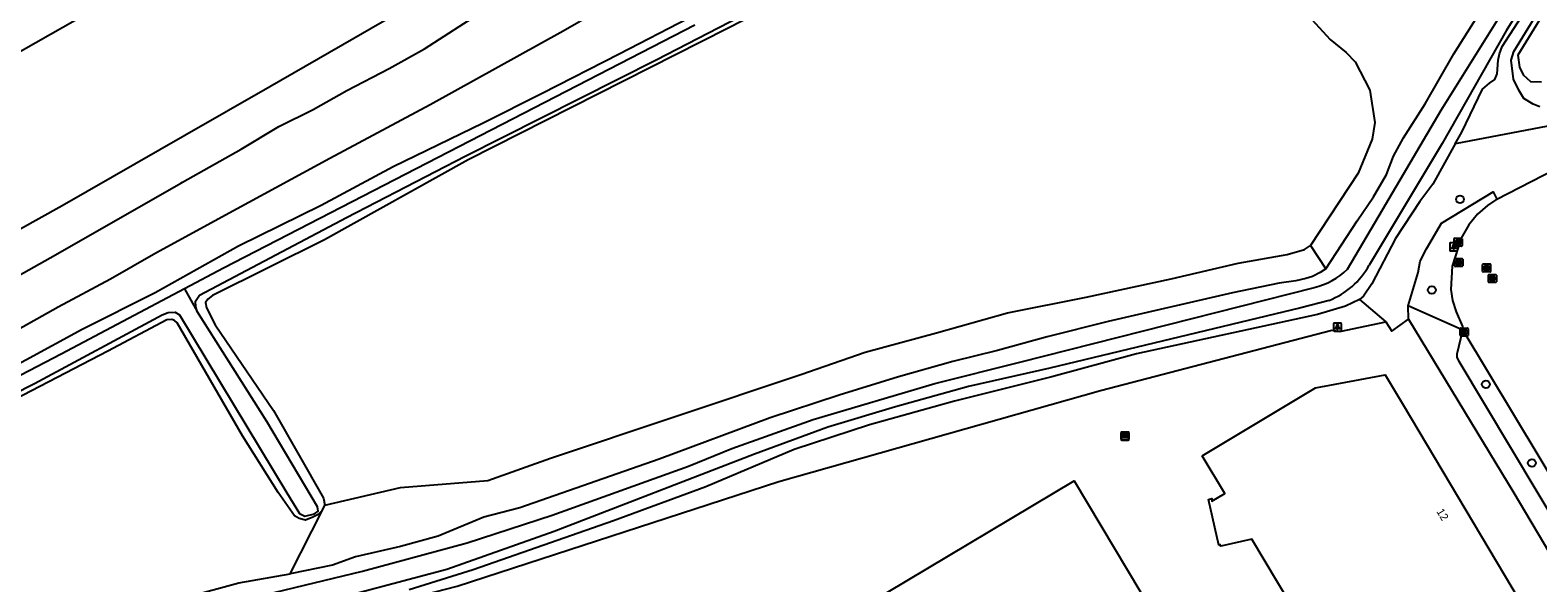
# Model space of a CAD drawing. Extents: x 156651 to 158072, y 387631 to 388990.
# Drawn here: x 157203.5 to 157392.4, y 388473.9 to 388543.1 of the extents above; entities that cross this region are included whole.
import ezdxf

# ---------------------------------------------------------------- set-up
doc = ezdxf.new("R2010")
doc.units = 0
for name, color, linetype in [('IMGEO_Berm_groen', 7, 'Continuous'), ('IMGEO_Boom', 7, 'Continuous'), ('IMGEO_Grasland_overig', 7, 'Continuous'), ('IMGEO_Groenvoorziening', 7, 'Continuous'), ('IMGEO_Kolk', 7, 'Continuous'), ('IMGEO_Lichtpunt', 7, 'Continuous'), ('IMGEO_Loofbos', 7, 'Continuous'), ('IMGEO_Pand', 7, 'Continuous'), ('IMGEO_Pand_nummerreeks', 7, 'Continuous'), ('IMGEO_Rijbaan_autosnelweg', 7, 'Continuous'), ('IMGEO_Rijbaan_lokaal_gesloten', 7, 'Continuous'), ('IMGEO_Rioolput', 7, 'Continuous'), ('IMGEO_Voetpad_open', 7, 'Continuous'), ('IMGEO_Waterloop', 7, 'Continuous'), ('IMGEO_Wegwijzer', 7, 'Continuous')]:
    doc.layers.add(name, color=color, linetype=linetype)

msp = doc.modelspace()

# ---------------------------------------------------------------- linework, layer by layer
at = {"layer": 'IMGEO_Berm_groen'}
msp.add_lwpolyline([(157195.68, 388508.79), (157206.73, 388514.97), (157222.41, 388523.94), (157222.61, 388524.05), (157229.98, 388528.2), (157234.7, 388531.05), (157238.97, 388533.15), (157243.2, 388535.54), (157248.5, 388538.29), (157252.93, 388540.74), (157257.86, 388543.92), (157262.51, 388546.95), (157271.04, 388551.87), (157281.23, 388557.52), (157290.47, 388562.85), (157303.06, 388568.88), (157311.23, 388573.07), (157319.52, 388577.97), (157325.3, 388581.43), (157333.3, 388585.84), (157339.84, 388588.96)], dxfattribs=at)
at = {"layer": 'IMGEO_Boom'}
for centre in [(157382.66, 388521.92), (157379.13, 388510.56), (157385.9, 388498.76), (157391.66, 388488.91)]:
    msp.add_circle(centre, 0.489, dxfattribs=at)
at = {"layer": 'IMGEO_Grasland_overig'}
for points in [[(157348.57, 388582.29), (157330.6, 388574.09), (157304.18, 388561.28), (157287.16, 388552.7), (157270.3, 388542.99), (157253.64, 388533.75), (157241.09, 388527.04), (157229.47, 388520.74), (157219.3, 388515.19), (157213.58, 388511.91), (157207.06, 388508.42), (157201.31, 388505.22), (157192.64, 388500.03), (157184.81, 388495.58), (157176.17, 388490.88), (157165.77, 388484.98), (157155.52, 388479.47), (157147.55, 388475.2), (157138.94, 388471.1)], [(157351.9, 388576.82), (157341, 388571.37), (157332.84, 388567.64), (157323.43, 388563.47), (157313.75, 388558.47), (157303.6, 388553.37), (157295.31, 388549.36), (157286.07, 388544.62), (157277.33, 388540.08), (157267.67, 388535.15), (157260.3, 388531.47), (157249.02, 388525.98), (157239.98, 388521.14), (157229.65, 388516.05), (157219.19, 388510.22), (157210.04, 388505.61), (157202.99, 388501.79), (157193.34, 388496.59), (157183.83, 388491.4), (157174.99, 388486.84), (157170.16, 388484.21), (157160.88, 388479.69), (157152.54, 388475.24), (157142.77, 388469.99)]]:
    msp.add_lwpolyline(points, dxfattribs=at)
at = {"layer": 'IMGEO_Groenvoorziening'}
for points in [[(157481.3, 388576.82), (157395.4, 388531.4), (157382.07, 388528.85)], [(157382.07, 388528.85), (157382.89, 388530.32), (157385.48, 388535.69), (157386.36, 388536.45), (157387.02, 388536.9), (157387.31, 388537.63), (157387.45, 388539.34), (157387.6, 388540.13), (157387.95, 388541.07), (157392.26, 388547.71), (157399.55, 388559.95)], [(157365.84, 388513.2), (157369.77, 388519.21), (157371.84, 388522.22), (157373.46, 388525.01), (157374.33, 388527.31), (157375.59, 388529.6), (157378.31, 388533.89), (157381.9, 388540.14), (157392.46, 388556.9)], [(157392.65, 388533.48), (157391.81, 388533.84), (157390.66, 388534.54), (157390.01, 388535.58), (157389.35, 388536.97), (157389.06, 388539.33), (157389.39, 388540.43), (157394.91, 388549.45)], [(157396.06, 388549.98), (157389.91, 388539.98), (157390.12, 388538.48), (157390.59, 388537.5), (157391.48, 388536.66), (157392.86, 388536.63)], [(157382.07, 388528.85), (157379.25, 388523.83), (157377.63, 388521.63), (157374.58, 388517), (157371.62, 388511.33), (157370.56, 388509.78), (157370.07, 388509.37)], [(157363.91, 388516.12), (157365.84, 388513.2)], [(157365.84, 388513.2), (157365.16, 388512.76), (157364.2, 388512.27), (157363.36, 388512), (157362.09, 388511.72), (157359.99, 388511.41), (157354.16, 388510.21), (157338.57, 388506.61), (157330.93, 388504.7), (157324.71, 388502.99), (157319.13, 388501.63), (157312.33, 388499.68), (157304.9, 388497.39), (157296.26, 388494.54), (157282.34, 388489.4), (157264.9, 388483.27), (157260.39, 388482.13), (157254.66, 388479.74), (157249.91, 388478.43), (157244.28, 388477.14), (157241.42, 388476.12), (157236.1, 388475.03)], [(157370.07, 388509.37), (157368.31, 388508.56), (157364.8, 388507.49), (157342.14, 388502.58), (157331.52, 388499.71), (157319.33, 388496.64), (157308.68, 388493.7), (157299.25, 388490.6), (157288.17, 388485.94), (157276.63, 388481.68), (157259.04, 388475.53), (157251.01, 388473.01)], [(157370.07, 388509.37), (157373.37, 388506.57)], [(157210.05, 388463.01), (157232.21, 388467.08), (157257.01, 388473.49), (157297.33, 388486.58), (157337.64, 388497.99), (157366.59, 388505.55), (157367.62, 388505.38), (157373.37, 388506.57)], [(157373.37, 388506.57), (157374.13, 388505.42), (157376.21, 388506.9)], [(157240.15, 388483.01), (157240.44, 388483.62)]]:
    msp.add_lwpolyline(points, dxfattribs=at)
at = {"layer": 'IMGEO_Kolk'}
for p, q in [((157381.93, 388516.12), (157381.93, 388516.97)), ((157382, 388517.04), (157382.86, 388517.04)), ((157382.42, 388516.82), (157382.44, 388516.82)), ((157382.93, 388516.97), (157382.93, 388516.12)), ((157382.86, 388516.04), (157382, 388516.04)), ((157382.44, 388516.26), (157382.41, 388516.26)), ((157382.68, 388504.87), (157382.68, 388505.72)), ((157382.75, 388505.8), (157383.61, 388505.8)), ((157383.17, 388505.57), (157383.19, 388505.57)), ((157383.68, 388505.72), (157383.68, 388504.87)), ((157383.61, 388504.79), (157382.75, 388504.79)), ((157383.19, 388505.02), (157383.17, 388505.02))]:
    msp.add_line(p, q, dxfattribs=at)
for points in [[(157381.93, 388516.12), (157381.93, 388516.97)], [(157382, 388517.04), (157382.86, 388517.04)], [(157382.25, 388516.74), (157382.37, 388516.74), (157382.37, 388516.59), (157382.5, 388516.74), (157382.67, 388516.74), (157382.52, 388516.59), (157382.67, 388516.34), (157382.52, 388516.34), (157382.44, 388516.51), (157382.37, 388516.44), (157382.37, 388516.34), (157382.25, 388516.34), (157382.25, 388516.74)], [(157382.93, 388516.97), (157382.93, 388516.12)], [(157382.86, 388516.04), (157382, 388516.04)], [(157382.68, 388504.87), (157382.68, 388505.72)], [(157382.75, 388505.8), (157383.61, 388505.8)], [(157383, 388505.49), (157383.12, 388505.49), (157383.12, 388505.34), (157383.25, 388505.49), (157383.42, 388505.49), (157383.27, 388505.34), (157383.42, 388505.09), (157383.27, 388505.09), (157383.19, 388505.26), (157383.12, 388505.19), (157383.12, 388505.09), (157383, 388505.09), (157383, 388505.49)], [(157383.68, 388505.72), (157383.68, 388504.87)], [(157383.61, 388504.79), (157382.75, 388504.79)]]:
    msp.add_lwpolyline(points, dxfattribs=at)
for centre, start, end in [((157382, 388516.97), 91.552, 178.448), ((157382, 388516.97), 91.552, 178.448), ((157382.85, 388516.97), 1.552, 88.448), ((157382.85, 388516.97), 1.552, 88.448), ((157382, 388516.12), 181.552, 268.448), ((157382, 388516.12), 181.552, 268.448), ((157382.85, 388516.12), 271.552, 358.448), ((157382.85, 388516.12), 271.552, 358.448), ((157382.76, 388505.72), 91.552, 178.448), ((157382.76, 388505.72), 91.552, 178.448), ((157383.6, 388505.72), 1.552, 88.448), ((157383.6, 388505.72), 1.552, 88.448), ((157382.76, 388504.87), 181.552, 268.448), ((157382.76, 388504.87), 181.552, 268.448), ((157383.6, 388504.87), 271.552, 358.448), ((157383.6, 388504.87), 271.552, 358.448)]:
    msp.add_arc(centre, 0.0765, start, end, dxfattribs=at)
for centre, major_axis, ratio, start_param, end_param in [((157382.42, 388516.54), (-0.387, 0.002), 0.722429, 4.712389, 7.853982), ((157382.44, 388516.54), (-0.39, 0.002), 0.717154, 1.570796, 4.712389), ((157383.17, 388505.29), (-0.387, 0.002), 0.722429, 4.712389, 7.853982), ((157383.19, 388505.29), (-0.39, 0.002), 0.717154, 1.570796, 4.712389)]:
    msp.add_ellipse(centre, major_axis=major_axis, ratio=ratio, start_param=start_param, end_param=end_param, dxfattribs=at)
at = {"layer": 'IMGEO_Lichtpunt'}
for p, q in [((157381.38, 388516.37), (157381.38, 388515.56)), ((157381.38, 388516.37), (157381.38, 388515.56)), ((157382.28, 388516.46), (157381.47, 388516.46)), ((157382.28, 388516.46), (157381.47, 388516.46)), ((157381.47, 388515.46), (157382.28, 388515.46)), ((157381.47, 388515.46), (157382.28, 388515.46)), ((157382.37, 388515.56), (157382.37, 388516.37)), ((157382.37, 388515.56), (157382.37, 388516.37)), ((157366.81, 388506.34), (157366.81, 388505.53)), ((157366.81, 388506.34), (157366.81, 388505.53)), ((157367.71, 388506.43), (157366.9, 388506.43)), ((157367.71, 388506.43), (157366.9, 388506.43)), ((157366.9, 388505.43), (157367.71, 388505.43)), ((157366.9, 388505.43), (157367.71, 388505.43)), ((157367.8, 388505.53), (157367.8, 388506.34)), ((157367.8, 388505.53), (157367.8, 388506.34))]:
    msp.add_line(p, q, dxfattribs=at)
for points in [[(157381.75, 388516.03), (157381.79, 388516), (157381.6, 388515.74), (157381.56, 388515.77), (157381.75, 388516.03)], [(157381.85, 388515.98), (157381.9, 388515.98), (157381.9, 388515.66), (157381.85, 388515.66), (157381.85, 388515.98)], [(157381.96, 388516), (157382, 388516.03), (157382.19, 388515.77), (157382.15, 388515.74), (157381.96, 388516)], [(157367.18, 388506), (157367.22, 388505.97), (157367.03, 388505.71), (157366.99, 388505.74), (157367.18, 388506)], [(157367.28, 388505.95), (157367.33, 388505.95), (157367.33, 388505.63), (157367.28, 388505.63), (157367.28, 388505.95)], [(157367.39, 388505.97), (157367.43, 388506), (157367.62, 388505.74), (157367.58, 388505.71), (157367.39, 388505.97)]]:
    msp.add_lwpolyline(points, dxfattribs=at)
for centre in [(157381.88, 388516.16), (157367.31, 388506.13)]:
    msp.add_circle(centre, 0.0994, dxfattribs=at)
for centre, start, end in [((157381.47, 388516.37), 90, 180), ((157381.47, 388516.37), 90, 180), ((157381.47, 388515.56), 180, 270), ((157381.47, 388515.56), 180, 270), ((157382.28, 388516.37), 0, 90), ((157382.28, 388516.37), 0, 90), ((157382.28, 388515.56), 270, 0), ((157382.28, 388515.56), 270, 360), ((157366.9, 388506.34), 90, 180), ((157366.9, 388506.34), 90, 180), ((157366.9, 388505.53), 180, 270), ((157366.9, 388505.53), 180, 270), ((157367.71, 388506.34), 0, 90), ((157367.71, 388506.34), 0, 90), ((157367.71, 388505.53), 270, 0), ((157367.71, 388505.53), 270, 360)]:
    msp.add_arc(centre, 0.0946, start, end, dxfattribs=at)
at = {"layer": 'IMGEO_Loofbos'}
for points in [[(157347.01, 388571.2), (157339.76, 388567.96), (157333.76, 388564.46), (157326.44, 388560.9), (157316.19, 388556.29), (157290.89, 388543.29), (157258.39, 388526.85), (157240.42, 388516.86), (157226.39, 388509.86), (157225.79, 388509.41), (157225.49, 388508.98), (157225.61, 388508.32), (157226.7, 388506.2), (157234, 388495.46), (157240.27, 388484.49), (157240.44, 388483.62)], [(157347.01, 388571.2), (157348.36, 388570.25), (157349.73, 388568.95), (157352.24, 388564.75), (157358.09, 388552.96), (157361.42, 388547.65), (157364.08, 388544.44), (157366.39, 388541.93), (157368.38, 388540.32), (157369.52, 388539.12), (157371.38, 388535.57), (157371.99, 388531.52), (157371.67, 388529.43), (157369.89, 388525.2), (157363.91, 388516.12)], [(157240.44, 388483.62), (157249.91, 388485.84), (157260.89, 388486.7), (157268.74, 388489.49), (157300.1, 388499.97), (157308.12, 388502.78), (157317.09, 388505.19), (157325.96, 388507.7), (157335.82, 388509.65), (157346.49, 388511.97), (157354.88, 388513.91), (157361.02, 388515.01), (157363.16, 388515.63), (157363.91, 388516.12)], [(157240.15, 388483.01), (157239.61, 388482.44), (157238.96, 388482.11), (157238.02, 388481.76), (157237.25, 388481.95), (157236.65, 388482.29), (157234.61, 388485.19), (157230.13, 388492.29), (157221.95, 388506.44), (157221.61, 388506.73), (157221.27, 388506.89), (157220.64, 388506.84), (157213.25, 388502.92), (157184.54, 388488.01), (157167.52, 388479.38), (157154.7, 388472.4), (157143.57, 388466.85), (157138.63, 388464.79), (157136.31, 388463.7), (157134.65, 388463.24)], [(157236.1, 388475.03), (157240.15, 388483.01)], [(157136.77, 388456.39), (157139.03, 388456.62), (157145.46, 388457.52), (157158.14, 388458.85), (157168.81, 388460.57), (157199.2, 388466.55), (157211.43, 388469.28), (157223.06, 388472.1), (157229.67, 388473.91), (157236.1, 388475.03)]]:
    msp.add_lwpolyline(points, dxfattribs=at)
at = {"layer": 'IMGEO_Pand'}
for points in [[(157350.34, 388489.82), (157364.54, 388498.33), (157373.29, 388499.94), (157375.52, 388496.2), (157390.21, 388471.58), (157375.55, 388462.76), (157375.61, 388462.65), (157375.23, 388462.43), (157372.54, 388467.03), (157366.22, 388463.23), (157356.59, 388479.35), (157352.69, 388478.47), (157352.58, 388478.68), (157352.44, 388478.63), (157351.14, 388484.33), (157351.57, 388484.47), (157351.59, 388484.11), (157353.18, 388485.09), (157350.34, 388489.82)], [(157284.5, 388456.96), (157334.32, 388486.67), (157355.91, 388450.52), (157361.58, 388441.01), (157359.3, 388439.65), (157363.91, 388431.97), (157366.58, 388432.62), (157369.27, 388421.63), (157349.82, 388416.83), (157349.7, 388417.35), (157350.07, 388417.44), (157349.22, 388420.87), (157337.25, 388413.76), (157326.17, 388407.17), (157324.15, 388410.53), (157319.81, 388409.46), (157318.43, 388415.27), (157312.35, 388411.64), (157311.79, 388411.3), (157284.5, 388456.96)]]:
    msp.add_lwpolyline(points, dxfattribs=at)
at = {"layer": 'IMGEO_Rijbaan_autosnelweg'}
for points in [[(157327.88, 388614.46), (157308.43, 388602.89), (157293.9, 388594.25), (157278.39, 388584.97), (157262.86, 388575.68), (157248.97, 388567.41), (157233.42, 388558.29), (157218.08, 388549.41), (157200.86, 388539.59), (157187.12, 388531.89), (157175.31, 388525.5), (157159.36, 388516.79), (157144.33, 388508.8), (157132.52, 388502.61), (157120.68, 388496.54), (157108.51, 388490.41), (157099.36, 388485.86), (157086.97, 388479.73), (157075.58, 388474.15), (157061.8, 388467.56), (157051.7, 388462.8), (157038.01, 388456.46), (157028.04, 388451.87)], [(157336.04, 388591.38), (157320.9, 388584), (157309.49, 388578.17), (157293.38, 388569.81), (157282.83, 388564.05), (157269.8, 388556.8), (157256.63, 388549.31), (157244.08, 388542.07), (157233.57, 388536), (157222.93, 388529.91), (157207.56, 388521.11), (157191.48, 388512.16), (157183.95, 388508.06)]]:
    msp.add_lwpolyline(points, dxfattribs=at)
at = {"layer": 'IMGEO_Rijbaan_lokaal_gesloten'}
for points in [[(157387.29, 388521.93), (157398.78, 388527.87)], [(157387.29, 388521.93), (157386.12, 388521.16), (157384.87, 388520.06), (157383.78, 388518.72), (157382.79, 388517.06), (157381.67, 388513.53), (157381.51, 388510.63), (157381.72, 388509.23), (157382.18, 388507.81), (157382.96, 388505.99), (157383.03, 388505.54)], [(157383.03, 388505.54), (157421.09, 388442.26), (157430.76, 388426.02)]]:
    msp.add_lwpolyline(points, dxfattribs=at)
at = {"layer": 'IMGEO_Rioolput'}
for p, q in [((157382.01, 388513.58), (157382.01, 388514.44)), ((157382.08, 388514.51), (157382.93, 388514.51)), ((157382.93, 388513.51), (157382.08, 388513.51)), ((157382.49, 388514.29), (157382.52, 388514.29)), ((157382.52, 388513.73), (157382.49, 388513.73)), ((157383.01, 388514.44), (157383.01, 388513.58)), ((157385.49, 388512.9), (157385.49, 388513.75)), ((157385.57, 388513.83), (157386.42, 388513.83)), ((157385.98, 388513.61), (157386, 388513.61)), ((157386, 388513.05), (157385.98, 388513.05)), ((157386.49, 388513.75), (157386.49, 388512.9)), ((157386.42, 388512.83), (157385.57, 388512.83)), ((157386.21, 388511.58), (157386.21, 388512.43)), ((157386.29, 388512.51), (157387.14, 388512.51)), ((157387.14, 388511.51), (157386.29, 388511.51)), ((157386.7, 388512.29), (157386.73, 388512.29)), ((157386.72, 388511.73), (157386.7, 388511.73)), ((157387.21, 388512.43), (157387.21, 388511.58))]:
    msp.add_line(p, q, dxfattribs=at)
for points in [[(157382.01, 388513.58), (157382.01, 388514.44)], [(157382.08, 388514.51), (157382.93, 388514.51)], [(157382.93, 388513.51), (157382.08, 388513.51)], [(157382.6, 388514.21), (157382.34, 388514.21), (157382.34, 388513.81)], [(157382.34, 388513.81), (157382.47, 388513.81), (157382.47, 388513.97), (157382.48, 388513.97)], [(157382.52, 388514.13), (157382.47, 388514.13), (157382.47, 388514.05)], [(157382.47, 388514.05), (157382.52, 388514.05)], [(157382.52, 388513.94), (157382.6, 388513.81), (157382.74, 388513.81), (157382.67, 388513.94)], [(157383.01, 388514.44), (157383.01, 388513.58)], [(157385.49, 388512.9), (157385.49, 388513.75)], [(157385.57, 388513.83), (157386.42, 388513.83)], [(157386.08, 388513.52), (157385.83, 388513.53), (157385.83, 388513.13)], [(157385.83, 388513.13), (157385.95, 388513.13), (157385.95, 388513.29), (157385.96, 388513.29)], [(157386.01, 388513.45), (157385.95, 388513.45), (157385.95, 388513.36)], [(157385.95, 388513.36), (157386, 388513.36)], [(157386.01, 388513.26), (157386.08, 388513.13), (157386.22, 388513.13), (157386.16, 388513.25)], [(157386.49, 388513.75), (157386.49, 388512.9)], [(157386.42, 388512.83), (157385.57, 388512.83)], [(157386.21, 388511.58), (157386.21, 388512.43)], [(157386.29, 388512.51), (157387.14, 388512.51)], [(157387.14, 388511.51), (157386.29, 388511.51)], [(157386.8, 388512.2), (157386.55, 388512.21), (157386.55, 388511.81)], [(157386.55, 388511.81), (157386.67, 388511.81), (157386.67, 388511.97), (157386.69, 388511.97)], [(157386.73, 388512.13), (157386.67, 388512.13), (157386.67, 388512.04)], [(157386.67, 388512.04), (157386.73, 388512.04)], [(157386.73, 388511.94), (157386.8, 388511.81), (157386.94, 388511.81), (157386.88, 388511.93)], [(157387.21, 388512.43), (157387.21, 388511.58)]]:
    msp.add_lwpolyline(points, dxfattribs=at)
for centre, radius, start, end in [((157382.08, 388514.43), 0.0765, 91.552, 178.448), ((157382.08, 388514.43), 0.0765, 91.552, 178.448), ((157382.08, 388513.59), 0.0765, 181.552, 268.448), ((157382.08, 388513.59), 0.0765, 181.552, 268.448), ((157382.48, 388513.92), 0.0533, 26.0293, 88.6989), ((157382.53, 388514.03), 0.0964, 77.0061, 93.1865), ((157382.5, 388514.24), 0.19, 274.7715, 282.9687), ((157382.54, 388514.09), 0.0378, 276.6634, 79.6772), ((157382.59, 388514.1), 0.109, 350.3612, 89.416), ((157382.59, 388514.1), 0.112, 277.5842, 350.9817), ((157382.58, 388513.88), 0.108, 29.5134, 73.7905), ((157382.93, 388514.43), 0.0765, 1.552, 88.448), ((157382.93, 388514.43), 0.0765, 1.552, 88.448), ((157382.93, 388513.59), 0.0765, 271.552, 358.448), ((157382.93, 388513.59), 0.0765, 271.552, 358.448), ((157385.57, 388513.75), 0.0765, 91.552, 178.448), ((157385.57, 388513.75), 0.0765, 91.552, 178.448), ((157385.57, 388512.9), 0.0765, 181.552, 268.448), ((157385.57, 388512.9), 0.0765, 181.552, 268.448), ((157385.96, 388513.24), 0.0533, 26.0293, 88.6989), ((157385.99, 388513.55), 0.19, 274.7715, 282.9687), ((157386.01, 388513.35), 0.0964, 77.0061, 93.1865), ((157386.03, 388513.41), 0.0378, 276.6634, 79.6772), ((157386.08, 388513.42), 0.109, 350.3612, 89.416), ((157386.08, 388513.41), 0.112, 277.5842, 350.9817), ((157386.06, 388513.2), 0.108, 29.5134, 73.7905), ((157386.42, 388513.75), 0.0765, 1.552, 88.448), ((157386.42, 388513.75), 0.0765, 1.552, 88.448), ((157386.42, 388512.9), 0.0765, 271.552, 358.448), ((157386.42, 388512.9), 0.0765, 271.552, 358.448), ((157386.29, 388512.43), 0.0765, 91.552, 178.448), ((157386.29, 388512.43), 0.0765, 91.552, 178.448), ((157386.29, 388511.58), 0.0765, 181.552, 268.448), ((157386.29, 388511.58), 0.0765, 181.552, 268.448), ((157386.68, 388511.92), 0.0533, 26.0293, 88.6989), ((157386.73, 388512.03), 0.0964, 77.0061, 93.1865), ((157386.71, 388512.23), 0.19, 274.7715, 282.9687), ((157386.75, 388512.09), 0.0378, 276.6634, 79.6772), ((157386.8, 388512.1), 0.109, 350.3612, 89.416), ((157386.8, 388512.09), 0.112, 277.5842, 350.9817), ((157386.78, 388511.88), 0.108, 29.5134, 73.7905), ((157387.14, 388512.43), 0.0765, 1.552, 88.448), ((157387.14, 388512.43), 0.0765, 1.552, 88.448), ((157387.14, 388511.58), 0.0765, 271.552, 358.448), ((157387.14, 388511.58), 0.0765, 271.552, 358.448)]:
    msp.add_arc(centre, radius, start, end, dxfattribs=at)
for centre, major_axis, ratio, start_param, end_param in [((157382.49, 388514.01), (-0.387, 0.002), 0.722429, 4.712389, 7.853982), ((157382.52, 388514.01), (-0.39, 0.002), 0.717154, 1.570796, 4.712389), ((157385.98, 388513.33), (-0.387, 0.002), 0.722429, 4.712389, 7.853982), ((157386, 388513.33), (-0.39, 0.002), 0.717154, 1.570796, 4.712389), ((157386.7, 388512.01), (-0.387, 0.002), 0.722429, 4.712389, 7.853982), ((157386.72, 388512.01), (-0.39, 0.002), 0.717154, 1.570796, 4.712389)]:
    msp.add_ellipse(centre, major_axis=major_axis, ratio=ratio, start_param=start_param, end_param=end_param, dxfattribs=at)
at = {"layer": 'IMGEO_Voetpad_open'}
for points in [[(157376.15, 388508.59), (157377.43, 388512.76), (157377.66, 388514.18), (157378.45, 388515.73), (157380.36, 388518.95), (157386.8, 388522.84), (157387.29, 388521.93)], [(157376.21, 388506.9), (157376.15, 388508.59)], [(157383.03, 388505.54), (157376.15, 388508.59)], [(157376.21, 388506.9), (157389.39, 388485.15), (157399.77, 388467.72), (157401.02, 388465.62), (157410.75, 388449.09), (157416.52, 388439.8), (157427.8, 388420.86)], [(157429.48, 388426.91), (157427.22, 388427.41), (157426.61, 388427.87), (157418.75, 388441.07), (157413.65, 388449.83), (157408.81, 388457.75), (157382.55, 388501.61), (157382.3, 388502.15), (157382.3, 388502.57), (157383.03, 388505.54)]]:
    msp.add_lwpolyline(points, dxfattribs=at)
at = {"layer": 'IMGEO_Waterloop'}
for points in [[(157398.32, 388586.97), (157398.28, 388584.26), (157399.39, 388564.39), (157399.1, 388562.25), (157398.57, 388560.28), (157395.82, 388554.9), (157388.43, 388543.03), (157380.42, 388528.9), (157371.26, 388513.67)], [(157368.56, 388513.16), (157372.95, 388520.6), (157380.3, 388533.08), (157387.82, 388545.12), (157396.32, 388559.49)], [(157224.45, 388507.88), (157224.28, 388508.45), (157224.25, 388509.15), (157224.73, 388509.93), (157243.15, 388519.66), (157258.03, 388527.34), (157281.95, 388539.4), (157297.64, 388547.52)], [(157286.8, 388543.74), (157227.77, 388513.29), (157222.87, 388510.7)], [(157133.49, 388454.81), (157137.35, 388455.22), (157153.57, 388456.86), (157162.89, 388457.93), (157183.71, 388461.71), (157211.43, 388467.66), (157226.83, 388470.95), (157245.19, 388475.38), (157258.29, 388478.91), (157268.93, 388482.36), (157286.01, 388488.52), (157291.43, 388490.7), (157301.62, 388494.35), (157316.85, 388498.87), (157327.53, 388501.54), (157364.41, 388510.86)], [(157222.87, 388510.7), (157207.44, 388502.52), (157182.28, 388489.47), (157147.45, 388471.63)], [(157222.87, 388510.7), (157224.45, 388507.88)], [(157366.25, 388509.27), (157362.72, 388508.33), (157331.26, 388500.77), (157321.07, 388498.47), (157311.96, 388495.93), (157303.46, 388493.38), (157294.26, 388490.01), (157269.16, 388480.32), (157255.73, 388475.57), (157234.03, 388469.8)], [(157145.34, 388467.95), (157163.34, 388477.87), (157187.43, 388490.43), (157204.09, 388498.87), (157220.06, 388507.47), (157220.82, 388507.76), (157221.69, 388507.8), (157222.26, 388507.47), (157235.7, 388485.18), (157237.27, 388482.58), (157237.96, 388482.24), (157239.15, 388482.55), (157239.6, 388482.87), (157239.53, 388483.41), (157233.2, 388494.11), (157224.45, 388507.88)]]:
    msp.add_lwpolyline(points, dxfattribs=at)
for centre, radius, start, end in [((157362.25, 388519.65), 9.04, 283.8066, 314.2088), ((157362.74, 388518.33), 9.72, 291.1888, 331.3044)]:
    msp.add_arc(centre, radius, start, end, dxfattribs=at)
at = {"layer": 'IMGEO_Wegwijzer'}
for p, q in [((157340.2, 388491.88), (157340.2, 388492.68)), ((157340.2, 388492.68), (157340.2, 388491.88)), ((157340.3, 388492.78), (157341.09, 388492.78)), ((157341.09, 388492.78), (157340.3, 388492.78)), ((157341.19, 388492.68), (157341.19, 388491.88)), ((157341.19, 388491.88), (157341.19, 388492.68)), ((157341.09, 388491.78), (157340.3, 388491.78)), ((157340.3, 388491.78), (157341.09, 388491.78))]:
    msp.add_line(p, q, dxfattribs=at)
for points in [[(157340.3, 388492.51), (157341.09, 388492.51), (157341.09, 388492.04), (157340.3, 388492.04), (157340.3, 388492.51)], [(157340.37, 388492.36), (157340.37, 388492.28), (157340.37, 388492.19), (157340.78, 388492.19), (157340.78, 388492.11), (157341.02, 388492.28), (157340.78, 388492.44), (157340.78, 388492.36), (157340.37, 388492.36)]]:
    msp.add_lwpolyline(points, dxfattribs=at)
for centre, start, end in [((157340.3, 388492.68), 90, 180), ((157340.3, 388492.68), 90, 180), ((157341.09, 388492.68), 0, 90), ((157341.09, 388492.68), 360, 90), ((157340.3, 388491.88), 180, 270), ((157340.3, 388491.88), 180, 270), ((157341.09, 388491.88), 270, 0), ((157341.09, 388491.88), 270, 0)]:
    msp.add_arc(centre, 0.1, start, end, dxfattribs=at)

# ---------------------------------------------------------------- texts
at = {"layer": 'IMGEO_Pand_nummerreeks'}
msp.add_text('12', height=1, rotation=300.8318, dxfattribs=at).set_placement((157379.67, 388482.84))

doc.saveas('drawing.dxf')
